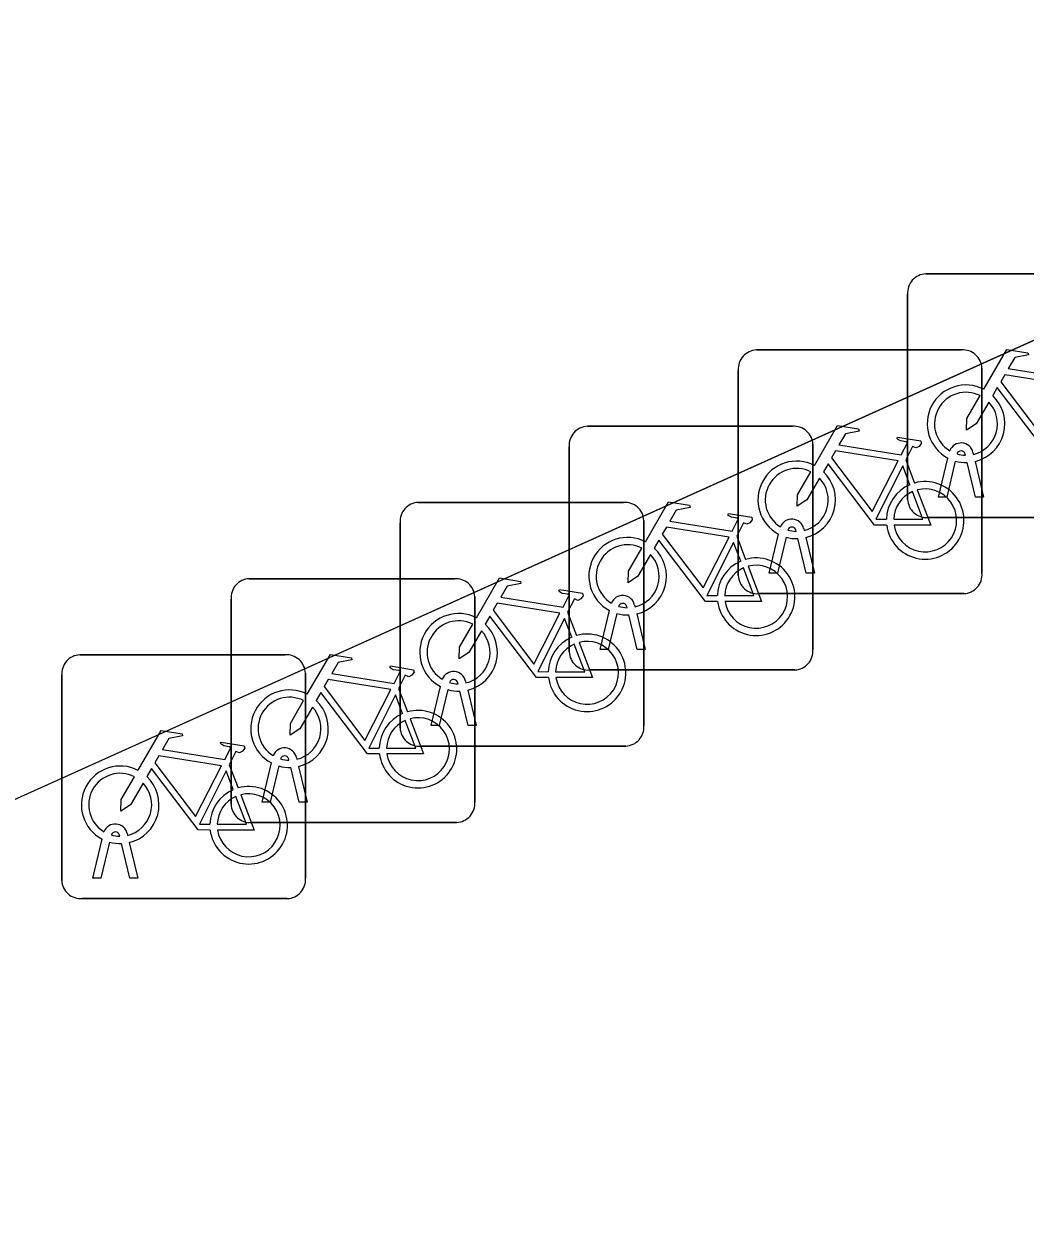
# Model space of a CAD drawing. Extents: x 159353 to 160616, y 385893 to 387321.
# Drawn here: x 160291.524 to 160295.627, y 386827.161 to 386832.069 of the extents above; entities that cross this region are included whole.
import ezdxf

# ---------------------------------------------------------------- set-up
doc = ezdxf.new("R2010")
doc.units = 0
for name, color, linetype in [('IMGEO_Fietsenrek', 7, 'Continuous'), ('IMGEO_Pand_overbouw', 7, 'Continuous'), ('IMGEO_Voetpad_open', 7, 'Continuous')]:
    doc.layers.add(name, color=color, linetype=linetype)

msp = doc.modelspace()

# ---------------------------------------------------------------- linework, layer by layer
at = {"layer": 'IMGEO_Fietsenrek'}
for p, q in [((160295.2199, 386831.0445), (160296.0608, 386831.0445)), ((160296.0608, 386831.0445), (160295.2199, 386831.0445)), ((160295.1455, 386830.1199), (160295.1455, 386830.9608)), ((160295.1455, 386830.9608), (160295.1455, 386830.1199)), ((160294.5259, 386830.7325), (160295.3668, 386830.7325)), ((160295.3668, 386830.7325), (160294.5259, 386830.7325)), ((160295.4505, 386830.6581), (160295.4505, 386829.8172)), ((160295.4505, 386829.8172), (160295.4505, 386830.6581)), ((160294.4515, 386829.8079), (160294.4515, 386830.6488)), ((160294.4515, 386830.6488), (160294.4515, 386829.8079)), ((160293.8329, 386830.4195), (160294.6738, 386830.4195)), ((160294.6738, 386830.4195), (160293.8329, 386830.4195)), ((160293.7585, 386829.4949), (160293.7585, 386830.3358)), ((160293.7585, 386830.3358), (160293.7585, 386829.4949)), ((160294.7575, 386830.3451), (160294.7575, 386829.5042)), ((160294.7575, 386829.5042), (160294.7575, 386830.3451)), ((160295.4136, 386830.3124), (160295.4154, 386830.3045)), ((160295.1382, 386830.2822), (160295.1745, 386830.187)), ((160295.2725, 386830.1293), (160295.3108, 386830.2893)), ((160295.3412, 386830.2771), (160295.3059, 386830.1293)), ((160295.3829, 386830.3009), (160295.3819, 386830.3052)), ((160295.424, 386830.1293), (160295.3901, 386830.271)), ((160295.4224, 386830.2753), (160295.4574, 386830.1293)), ((160295.3059, 386830.1293), (160295.2725, 386830.1293)), ((160295.4574, 386830.1293), (160295.424, 386830.1293)), ((160293.1399, 386830.1075), (160293.9808, 386830.1075)), ((160293.9808, 386830.1075), (160293.1399, 386830.1075)), ((160293.0655, 386829.1829), (160293.0655, 386830.0238)), ((160293.0655, 386830.0238), (160293.0655, 386829.1829)), ((160294.0645, 386830.0331), (160294.0645, 386829.1922)), ((160294.0645, 386829.1922), (160294.0645, 386830.0331)), ((160296.0701, 386830.0455), (160295.2292, 386830.0455)), ((160295.2292, 386830.0455), (160296.0701, 386830.0455)), ((160294.4452, 386829.9692), (160294.4815, 386829.874)), ((160294.5785, 386829.8173), (160294.6168, 386829.9773)), ((160294.6889, 386829.9889), (160294.6879, 386829.9932)), ((160294.7196, 386830.0004), (160294.7214, 386829.9925)), ((160294.6472, 386829.9651), (160294.6119, 386829.8173)), ((160294.73, 386829.8173), (160294.6961, 386829.959)), ((160294.7284, 386829.9633), (160294.7634, 386829.8173)), ((160292.4469, 386829.7945), (160293.2878, 386829.7945)), ((160293.2878, 386829.7945), (160292.4469, 386829.7945)), ((160294.6119, 386829.8173), (160294.5785, 386829.8173)), ((160294.7634, 386829.8173), (160294.73, 386829.8173)), ((160295.3761, 386829.7335), (160294.5352, 386829.7335)), ((160294.5352, 386829.7335), (160295.3761, 386829.7335)), ((160292.3725, 386828.8699), (160292.3725, 386829.7108)), ((160292.3725, 386829.7108), (160292.3725, 386828.8699)), ((160293.3715, 386829.7201), (160293.3715, 386828.8792)), ((160293.3715, 386828.8792), (160293.3715, 386829.7201)), ((160293.9959, 386829.6759), (160293.9949, 386829.6802)), ((160294.0266, 386829.6874), (160294.0284, 386829.6795)), ((160293.7522, 386829.6572), (160293.7885, 386829.562)), ((160293.8855, 386829.5043), (160293.9238, 386829.6643)), ((160293.9542, 386829.6521), (160293.9189, 386829.5043)), ((160294.037, 386829.5043), (160294.0031, 386829.646)), ((160294.0354, 386829.6503), (160294.0704, 386829.5043)), ((160291.7529, 386829.4825), (160292.5938, 386829.4825)), ((160292.5938, 386829.4825), (160291.7529, 386829.4825)), ((160293.9189, 386829.5043), (160293.8855, 386829.5043)), ((160294.0704, 386829.5043), (160294.037, 386829.5043)), ((160291.6785, 386828.5579), (160291.6785, 386829.3988)), ((160291.6785, 386829.3988), (160291.6785, 386828.5579)), ((160292.6775, 386829.4081), (160292.6775, 386828.5672)), ((160292.6775, 386828.5672), (160292.6775, 386829.4081)), ((160294.6831, 386829.4205), (160293.8422, 386829.4205)), ((160293.8422, 386829.4205), (160294.6831, 386829.4205)), ((160293.0592, 386829.3442), (160293.0955, 386829.249)), ((160293.1925, 386829.1923), (160293.2308, 386829.3523)), ((160293.2612, 386829.3401), (160293.2259, 386829.1923)), ((160293.3029, 386829.3639), (160293.3019, 386829.3682)), ((160293.344, 386829.1923), (160293.3101, 386829.334)), ((160293.3336, 386829.3754), (160293.3354, 386829.3675)), ((160293.3424, 386829.3383), (160293.3774, 386829.1923)), ((160293.2259, 386829.1923), (160293.1925, 386829.1923)), ((160293.3774, 386829.1923), (160293.344, 386829.1923)), ((160293.9901, 386829.1085), (160293.1492, 386829.1085)), ((160293.1492, 386829.1085), (160293.9901, 386829.1085)), ((160292.4995, 386828.8793), (160292.5378, 386829.0393)), ((160292.6099, 386829.0509), (160292.6089, 386829.0552)), ((160292.6406, 386829.0624), (160292.6424, 386829.0545)), ((160292.3652, 386829.0322), (160292.4015, 386828.937)), ((160292.5682, 386829.0271), (160292.5329, 386828.8793)), ((160292.651, 386828.8793), (160292.6171, 386829.021)), ((160292.6494, 386829.0253), (160292.6844, 386828.8793)), ((160292.5329, 386828.8793), (160292.4995, 386828.8793)), ((160292.6844, 386828.8793), (160292.651, 386828.8793)), ((160293.2971, 386828.7955), (160292.4562, 386828.7955)), ((160292.4562, 386828.7955), (160293.2971, 386828.7955)), ((160291.9159, 386828.7389), (160291.9149, 386828.7432)), ((160291.9466, 386828.7504), (160291.9484, 386828.7425)), ((160291.8055, 386828.5673), (160291.8438, 386828.7273)), ((160291.8742, 386828.7151), (160291.8389, 386828.5673)), ((160291.957, 386828.5673), (160291.9231, 386828.709)), ((160291.9554, 386828.7133), (160291.9904, 386828.5673)), ((160291.8389, 386828.5673), (160291.8055, 386828.5673)), ((160291.9904, 386828.5673), (160291.957, 386828.5673)), ((160292.6031, 386828.4835), (160291.7622, 386828.4835)), ((160291.7622, 386828.4835), (160292.6031, 386828.4835))]:
    msp.add_line(p, q, dxfattribs=at)
for points in [[(160295.4581, 386830.5712), (160295.5528, 386830.7347), (160295.639, 386830.7209), (160295.6407, 386830.7122), (160295.5846, 386830.7013), (160295.5584, 386830.656), (160295.8136, 386830.6152)], [(160295.8007, 386830.59), (160295.5439, 386830.631), (160295.5272, 386830.6022), (160295.6942, 386830.3819), (160295.8007, 386830.59)], [(160295.7538, 386830.3265), (160295.7041, 386830.3266), (160295.5134, 386830.5783), (160295.4944, 386830.5455)], [(160295.4788, 386830.5187), (160295.4272, 386830.4295), (160295.3873, 386830.4035), (160295.3885, 386830.451), (160295.443, 386830.5452)], [(160294.7641, 386830.2592), (160294.8588, 386830.4227), (160294.945, 386830.4089), (160294.9467, 386830.4002), (160294.8906, 386830.3893), (160294.8644, 386830.344), (160295.1196, 386830.3032)], [(160295.1196, 386830.3032), (160295.1446, 386830.352), (160295.1395, 386830.356), (160295.1163, 386830.3597), (160295.1036, 386830.3672), (160295.1026, 386830.3703), (160295.1048, 386830.3749), (160295.1996, 386830.3598), (160295.2019, 386830.3495), (160295.1925, 386830.3371), (160295.1801, 386830.3307), (160295.1656, 386830.3369), (160295.1382, 386830.2822)], [(160295.1067, 386830.278), (160294.8499, 386830.319), (160294.8332, 386830.2902), (160295.0002, 386830.0699), (160295.1067, 386830.278)], [(160295.0598, 386830.0145), (160295.0101, 386830.0146), (160294.8194, 386830.2663), (160294.8004, 386830.2335)], [(160294.7848, 386830.2067), (160294.7332, 386830.1175), (160294.6933, 386830.0915), (160294.6945, 386830.139), (160294.749, 386830.2332)], [(160295.1547, 386830.18), (160295.1254, 386830.2568), (160295.016, 386830.0387), (160295.0587, 386830.0386)], [(160295.0887, 386830.0385), (160295.2086, 386830.0383), (160295.1654, 386830.1519)], [(160295.1852, 386830.1588), (160295.2402, 386830.0142), (160295.0901, 386830.0145)], [(160294.0711, 386829.9462), (160294.1658, 386830.1097), (160294.252, 386830.0959), (160294.2537, 386830.0872), (160294.1976, 386830.0763), (160294.1714, 386830.031), (160294.4266, 386829.9902)], [(160294.4266, 386829.9902), (160294.4516, 386830.039), (160294.4465, 386830.043), (160294.4233, 386830.0467), (160294.4106, 386830.0542), (160294.4096, 386830.0573), (160294.4118, 386830.0619), (160294.5066, 386830.0468), (160294.5089, 386830.0365), (160294.4995, 386830.0241), (160294.4871, 386830.0177), (160294.4726, 386830.0239), (160294.4452, 386829.9692)], [(160294.4137, 386829.965), (160294.1569, 386830.006), (160294.1402, 386829.9772), (160294.3072, 386829.7569), (160294.4137, 386829.965)], [(160294.0918, 386829.8937), (160294.0402, 386829.8045), (160294.0003, 386829.7785), (160294.0015, 386829.826), (160294.056, 386829.9202)], [(160294.3668, 386829.7015), (160294.3171, 386829.7016), (160294.1264, 386829.9533), (160294.1074, 386829.9205)], [(160294.4617, 386829.867), (160294.4324, 386829.9438), (160294.323, 386829.7257), (160294.3657, 386829.7256)], [(160294.3957, 386829.7255), (160294.5156, 386829.7253), (160294.4724, 386829.8389)], [(160294.4922, 386829.8458), (160294.5472, 386829.7012), (160294.3971, 386829.7015)], [(160293.3781, 386829.6342), (160293.4728, 386829.7977), (160293.559, 386829.7839), (160293.5607, 386829.7752), (160293.5046, 386829.7643), (160293.4784, 386829.719), (160293.7336, 386829.6782)], [(160293.7336, 386829.6782), (160293.7586, 386829.727), (160293.7535, 386829.731), (160293.7303, 386829.7347), (160293.7176, 386829.7422), (160293.7166, 386829.7453), (160293.7188, 386829.7499), (160293.8136, 386829.7348), (160293.8159, 386829.7245), (160293.8065, 386829.7121), (160293.7941, 386829.7057), (160293.7796, 386829.7119), (160293.7522, 386829.6572)], [(160293.7207, 386829.653), (160293.4639, 386829.694), (160293.4472, 386829.6652), (160293.6142, 386829.4449), (160293.7207, 386829.653)], [(160293.6738, 386829.3895), (160293.6241, 386829.3896), (160293.4334, 386829.6413), (160293.4144, 386829.6085)], [(160293.7687, 386829.555), (160293.7394, 386829.6318), (160293.63, 386829.4137), (160293.6727, 386829.4136)], [(160293.3988, 386829.5817), (160293.3472, 386829.4925), (160293.3073, 386829.4665), (160293.3085, 386829.514), (160293.363, 386829.6082)], [(160293.7027, 386829.4135), (160293.8226, 386829.4133), (160293.7794, 386829.5269)], [(160293.7992, 386829.5338), (160293.8542, 386829.3892), (160293.7041, 386829.3895)], [(160292.6851, 386829.3212), (160292.7798, 386829.4847), (160292.866, 386829.4709), (160292.8677, 386829.4622), (160292.8116, 386829.4513), (160292.7854, 386829.406), (160293.0406, 386829.3652)], [(160293.0406, 386829.3652), (160293.0656, 386829.414), (160293.0605, 386829.418), (160293.0373, 386829.4217), (160293.0246, 386829.4292), (160293.0236, 386829.4323), (160293.0258, 386829.4369), (160293.1206, 386829.4218), (160293.1229, 386829.4115), (160293.1135, 386829.3991), (160293.1011, 386829.3927), (160293.0866, 386829.3989), (160293.0592, 386829.3442)], [(160293.0277, 386829.34), (160292.7709, 386829.381), (160292.7542, 386829.3522), (160292.9212, 386829.1319), (160293.0277, 386829.34)], [(160292.7058, 386829.2687), (160292.6542, 386829.1795), (160292.6143, 386829.1535), (160292.6155, 386829.201), (160292.67, 386829.2952)], [(160292.9808, 386829.0765), (160292.9311, 386829.0766), (160292.7404, 386829.3283), (160292.7214, 386829.2955)], [(160293.0757, 386829.242), (160293.0464, 386829.3188), (160292.937, 386829.1007), (160292.9797, 386829.1006)], [(160293.0097, 386829.1005), (160293.1296, 386829.1003), (160293.0864, 386829.2139)], [(160293.1062, 386829.2208), (160293.1612, 386829.0762), (160293.0111, 386829.0765)], [(160291.9911, 386829.0092), (160292.0858, 386829.1727), (160292.172, 386829.1589), (160292.1737, 386829.1502), (160292.1176, 386829.1393), (160292.0914, 386829.094), (160292.3466, 386829.0532)], [(160292.3466, 386829.0532), (160292.3716, 386829.102), (160292.3665, 386829.106), (160292.3433, 386829.1097), (160292.3306, 386829.1172), (160292.3296, 386829.1203), (160292.3318, 386829.1249), (160292.4266, 386829.1098), (160292.4289, 386829.0995), (160292.4195, 386829.0871), (160292.4071, 386829.0807), (160292.3926, 386829.0869), (160292.3652, 386829.0322)], [(160292.3337, 386829.028), (160292.0769, 386829.069), (160292.0602, 386829.0402), (160292.2272, 386828.8199), (160292.3337, 386829.028)], [(160292.2868, 386828.7645), (160292.2371, 386828.7646), (160292.0464, 386829.0163), (160292.0274, 386828.9835)], [(160292.3817, 386828.93), (160292.3524, 386829.0068), (160292.243, 386828.7887), (160292.2857, 386828.7886)], [(160292.0118, 386828.9567), (160291.9602, 386828.8675), (160291.9203, 386828.8415), (160291.9215, 386828.889), (160291.976, 386828.9832)], [(160292.3157, 386828.7885), (160292.4356, 386828.7883), (160292.3924, 386828.9019)], [(160292.4122, 386828.9088), (160292.4672, 386828.7642), (160292.3171, 386828.7645)]]:
    msp.add_lwpolyline(points, dxfattribs=at)
for centre, radius, start, end in [((160295.2232, 386830.9666), 0.0779, 92.4484, 184.2845), ((160295.2232, 386830.9666), 0.0779, 92.4484, 184.2845), ((160294.5292, 386830.6546), 0.0779, 92.4484, 184.2845), ((160294.5292, 386830.6546), 0.0779, 92.4484, 184.2845), ((160295.3726, 386830.6548), 0.0779, 2.4484, 94.2845), ((160295.3726, 386830.6548), 0.0779, 2.4484, 94.2845), ((160295.3851, 386830.4299), 0.159, 62.6766, 242.1369), ((160295.3851, 386830.4299), 0.129, 63.3192, 238.903), ((160295.3851, 386830.4299), 0.129, 283.6043, 43.4302), ((160295.3851, 386830.4299), 0.159, 283.5766, 46.6042), ((160293.8362, 386830.3416), 0.0779, 92.4484, 184.2845), ((160293.8362, 386830.3416), 0.0779, 92.4484, 184.2845), ((160294.6796, 386830.3418), 0.0779, 2.4484, 94.2845), ((160294.6796, 386830.3418), 0.0779, 2.4484, 94.2845), ((160295.3649, 386830.3013), 0.0499, 12.8025, 158.6934), ((160295.3649, 386830.3013), 0.0174, 12.8025, 163.4502), ((160294.6911, 386830.1179), 0.159, 62.6766, 242.1369), ((160295.3851, 386830.4299), 0.159, 253.9967, 271.7867), ((160295.3851, 386830.4299), 0.129, 253.415, 269.0204), ((160294.6911, 386830.1179), 0.129, 63.3192, 238.903), ((160294.6911, 386830.1179), 0.159, 283.5766, 46.6042), ((160294.6911, 386830.1179), 0.129, 283.6043, 43.4302), ((160295.2177, 386830.0339), 0.159, 113.3408, 178.3217), ((160295.2177, 386830.0339), 0.159, 187.0065, 105.7708), ((160295.2177, 386830.0339), 0.129, 113.923, 177.9556), ((160295.2177, 386830.0339), 0.129, 188.6715, 104.5883), ((160295.2234, 386830.1232), 0.0779, 182.4484, 274.2845), ((160295.2234, 386830.1232), 0.0779, 182.4484, 274.2845), ((160293.1432, 386830.0296), 0.0779, 92.4484, 184.2845), ((160293.1432, 386830.0296), 0.0779, 92.4484, 184.2845), ((160293.9866, 386830.0298), 0.0779, 2.4484, 94.2845), ((160293.9866, 386830.0298), 0.0779, 2.4484, 94.2845), ((160294.6709, 386829.9893), 0.0499, 12.8025, 158.6934), ((160294.6709, 386829.9893), 0.0174, 12.8025, 163.4502), ((160294.6911, 386830.1179), 0.129, 253.415, 269.0204), ((160293.9981, 386829.8049), 0.159, 62.6766, 242.1369), ((160293.9981, 386829.8049), 0.129, 63.3192, 238.903), ((160293.9981, 386829.8049), 0.159, 283.5766, 46.6042), ((160294.6911, 386830.1179), 0.159, 253.9967, 271.7867), ((160293.9981, 386829.8049), 0.129, 283.6043, 43.4302), ((160294.5247, 386829.7209), 0.159, 187.0065, 105.7708), ((160294.5247, 386829.7209), 0.159, 113.3408, 178.3217), ((160294.5247, 386829.7209), 0.129, 113.923, 177.9556), ((160294.5247, 386829.7209), 0.129, 188.6715, 104.5883), ((160292.4502, 386829.7166), 0.0779, 92.4484, 184.2845), ((160292.4502, 386829.7166), 0.0779, 92.4484, 184.2845), ((160293.2936, 386829.7168), 0.0779, 2.4484, 94.2845), ((160293.2936, 386829.7168), 0.0779, 2.4484, 94.2845), ((160294.5294, 386829.8112), 0.0779, 182.4484, 274.2845), ((160294.5294, 386829.8112), 0.0779, 182.4484, 274.2845), ((160295.3728, 386829.8114), 0.0779, 272.4484, 4.2845), ((160295.3728, 386829.8114), 0.0779, 272.4484, 4.2845), ((160293.9779, 386829.6763), 0.0499, 12.8025, 158.6934), ((160293.9779, 386829.6763), 0.0174, 12.8025, 163.4502), ((160293.9981, 386829.8049), 0.129, 253.415, 269.0204), ((160293.3051, 386829.4929), 0.159, 62.6766, 242.1369), ((160293.9981, 386829.8049), 0.159, 253.9967, 271.7867), ((160293.3051, 386829.4929), 0.129, 63.3192, 238.903), ((160293.3051, 386829.4929), 0.129, 283.6043, 43.4302), ((160293.3051, 386829.4929), 0.159, 283.5766, 46.6042), ((160293.8317, 386829.4089), 0.159, 113.3408, 178.3217), ((160293.8317, 386829.4089), 0.159, 187.0065, 105.7708), ((160293.8317, 386829.4089), 0.129, 113.923, 177.9556), ((160293.8317, 386829.4089), 0.129, 188.6715, 104.5883), ((160291.7562, 386829.4046), 0.0779, 92.4484, 184.2845), ((160291.7562, 386829.4046), 0.0779, 92.4484, 184.2845), ((160292.5996, 386829.4048), 0.0779, 2.4484, 94.2845), ((160292.5996, 386829.4048), 0.0779, 2.4484, 94.2845), ((160293.8364, 386829.4982), 0.0779, 182.4484, 274.2845), ((160293.8364, 386829.4982), 0.0779, 182.4484, 274.2845), ((160294.6798, 386829.4984), 0.0779, 272.4484, 4.2845), ((160294.6798, 386829.4984), 0.0779, 272.4484, 4.2845), ((160293.2849, 386829.3643), 0.0499, 12.8025, 158.6934), ((160293.2849, 386829.3643), 0.0174, 12.8025, 163.4502), ((160292.6121, 386829.1799), 0.159, 62.6766, 242.1369), ((160293.3051, 386829.4929), 0.159, 253.9967, 271.7867), ((160293.3051, 386829.4929), 0.129, 253.415, 269.0204), ((160292.6121, 386829.1799), 0.129, 63.3192, 238.903), ((160292.6121, 386829.1799), 0.159, 283.5766, 46.6042), ((160292.6121, 386829.1799), 0.129, 283.6043, 43.4302), ((160293.1387, 386829.0959), 0.159, 113.3408, 178.3217), ((160293.1387, 386829.0959), 0.159, 187.0065, 105.7708), ((160293.1387, 386829.0959), 0.129, 113.923, 177.9556), ((160293.1387, 386829.0959), 0.129, 188.6715, 104.5883), ((160293.1434, 386829.1862), 0.0779, 182.4484, 274.2845), ((160293.1434, 386829.1862), 0.0779, 182.4484, 274.2845), ((160293.9868, 386829.1864), 0.0779, 272.4484, 4.2845), ((160293.9868, 386829.1864), 0.0779, 272.4484, 4.2845), ((160292.5919, 386829.0513), 0.0499, 12.8025, 158.6934), ((160292.5919, 386829.0513), 0.0174, 12.8025, 163.4502), ((160292.6121, 386829.1799), 0.129, 253.415, 269.0204), ((160291.9181, 386828.8679), 0.159, 62.6766, 242.1369), ((160291.9181, 386828.8679), 0.129, 63.3192, 238.903), ((160292.6121, 386829.1799), 0.159, 253.9967, 271.7867), ((160291.9181, 386828.8679), 0.129, 283.6043, 43.4302), ((160291.9181, 386828.8679), 0.159, 283.5766, 46.6042), ((160292.4447, 386828.7839), 0.159, 187.0065, 105.7708), ((160292.4447, 386828.7839), 0.159, 113.3408, 178.3217), ((160292.4447, 386828.7839), 0.129, 113.923, 177.9556), ((160292.4447, 386828.7839), 0.129, 188.6715, 104.5883), ((160292.4504, 386828.8732), 0.0779, 182.4484, 274.2845), ((160292.4504, 386828.8732), 0.0779, 182.4484, 274.2845), ((160293.2938, 386828.8734), 0.0779, 272.4484, 4.2845), ((160293.2938, 386828.8734), 0.0779, 272.4484, 4.2845), ((160291.8979, 386828.7393), 0.0499, 12.8025, 158.6934), ((160291.8979, 386828.7393), 0.0174, 12.8025, 163.4502), ((160291.9181, 386828.8679), 0.129, 253.415, 269.0204), ((160291.9181, 386828.8679), 0.159, 253.9967, 271.7867), ((160291.7564, 386828.5612), 0.0779, 182.4484, 274.2845), ((160291.7564, 386828.5612), 0.0779, 182.4484, 274.2845), ((160292.5998, 386828.5614), 0.0779, 272.4484, 4.2845), ((160292.5998, 386828.5614), 0.0779, 272.4484, 4.2845)]:
    msp.add_arc(centre, radius, start, end, dxfattribs=at)
at = {"layer": 'IMGEO_Pand_overbouw'}
msp.add_lwpolyline([(160332.809, 386833.995), (160333.236, 386834.332), (160300.325, 386876.093), (160229.196, 386856.75), (160258.265, 386815.596), (160285.771, 386827.895), (160286.626, 386826.7), (160301.289, 386833.308), (160298.853, 386835.586), (160257.857, 386817.102), (160257.798, 386817.075), (160230.009, 386856.467), (160300.148, 386875.527), (160323.317, 386846.065), (160328.35, 386839.665)], close=True, dxfattribs=at)
at = {"layer": 'IMGEO_Voetpad_open'}
msp.add_lwpolyline([(160298.853, 386835.586), (160301.289, 386833.308), (160286.626, 386826.7), (160285.771, 386827.895), (160258.767, 386815.82)], dxfattribs=at)

doc.saveas('drawing.dxf')
